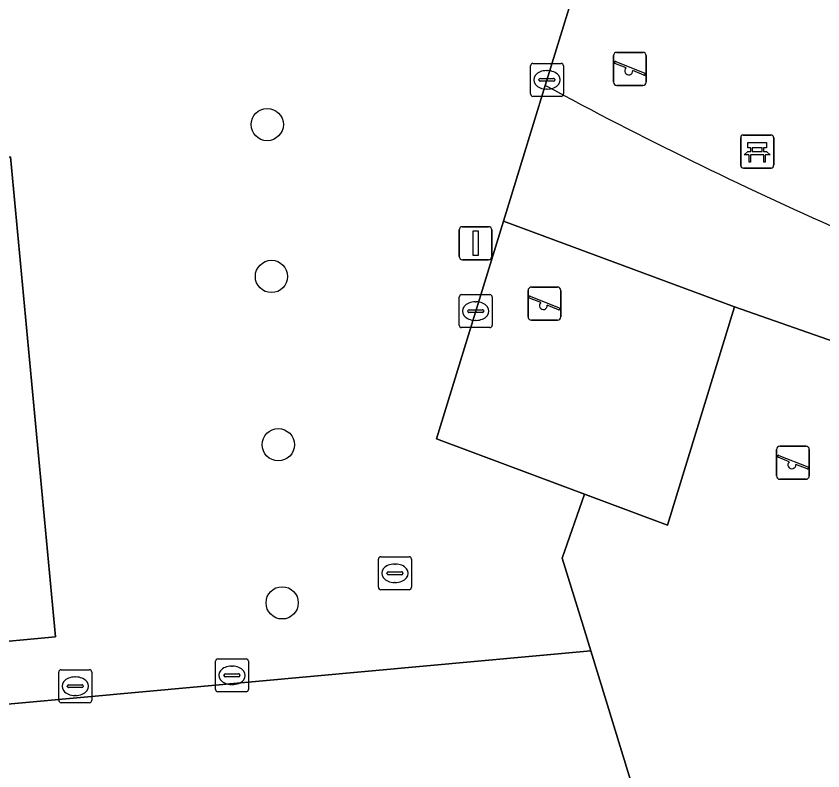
# Model space of a CAD drawing. Extents: x 160732 to 162107, y 387428 to 388479.
# Drawn here: x 160896.54 to 160920.99, y 387598.99 to 387621.86 of the extents above; entities that cross this region are included whole.
import ezdxf

# ---------------------------------------------------------------- set-up
doc = ezdxf.new("R2010")
doc.units = 0
for name, color, linetype in [('IMGEO_Bank', 7, 'Continuous'), ('IMGEO_Boom', 7, 'Continuous'), ('IMGEO_Groenvoorziening', 7, 'Continuous'), ('IMGEO_Hek', 7, 'Continuous'), ('IMGEO_Kolk', 7, 'Continuous'), ('IMGEO_Lichtmast', 7, 'Continuous'), ('IMGEO_Pand', 7, 'Continuous'), ('IMGEO_Speelvoorziening', 7, 'Continuous'), ('IMGEO_Terreindeel_zand', 7, 'Continuous'), ('IMGEO_Voetpad_gesloten', 7, 'Continuous'), ('IMGEO_Voetpad_open', 7, 'Continuous')]:
    doc.layers.add(name, color=color, linetype=linetype)

msp = doc.modelspace()

# ---------------------------------------------------------------- linework, layer by layer
at = {"layer": 'IMGEO_Bank'}
for p, q in [((160918.503, 387617.331), (160918.503, 387618.172)), ((160918.503, 387618.172), (160918.503, 387617.331)), ((160918.578, 387618.256), (160919.419, 387618.256)), ((160919.419, 387618.256), (160918.578, 387618.256)), ((160919.503, 387618.181), (160919.503, 387617.34)), ((160919.503, 387617.34), (160919.503, 387618.181)), ((160918.812, 387617.762), (160918.812, 387617.868)), ((160918.856, 387617.868), (160918.856, 387617.762)), ((160919.144, 387617.874), (160918.862, 387617.874)), ((160918.862, 387617.756), (160919.144, 387617.756)), ((160919.15, 387617.762), (160919.15, 387617.868)), ((160919.194, 387617.868), (160919.194, 387617.762)), ((160919.2, 387617.654), (160918.807, 387617.654)), ((160919.428, 387617.256), (160918.587, 387617.256)), ((160918.587, 387617.256), (160919.428, 387617.256))]:
    msp.add_line(p, q, dxfattribs=at)
for points in [[(160918.806, 387617.874), (160918.72, 387617.874), (160918.72, 387618.035), (160919.283, 387618.035), (160919.283, 387617.874), (160919.2, 387617.874)], [(160918.75, 387617.654), (160918.608, 387617.654), (160918.72, 387617.756), (160918.806, 387617.756)], [(160919.2, 387617.756), (160919.283, 387617.756), (160919.395, 387617.654), (160919.256, 387617.654)], [(160918.8, 387617.647), (160918.8, 387617.44), (160918.757, 387617.44), (160918.757, 387617.647)], [(160919.25, 387617.647), (160919.25, 387617.44), (160919.206, 387617.44), (160919.206, 387617.647)]]:
    msp.add_lwpolyline(points, dxfattribs=at)
for centre, radius, start, end in [((160918.581, 387618.178), 0.0779, 92.4484, 184.2845), ((160918.581, 387618.178), 0.0779, 92.4484, 184.2845), ((160919.425, 387618.178), 0.0779, 2.4484, 94.2845), ((160919.425, 387618.178), 0.0779, 2.4484, 94.2845), ((160918.805, 387617.867), 0.00671, 2.8957, 87.1043), ((160918.805, 387617.763), 0.00671, 272.8957, 357.1043), ((160918.862, 387617.867), 0.00671, 92.8957, 177.1043), ((160918.862, 387617.763), 0.00671, 182.8957, 267.1043), ((160919.144, 387617.867), 0.00671, 2.8957, 87.1043), ((160919.144, 387617.763), 0.00671, 272.8957, 357.1043), ((160919.201, 387617.867), 0.00671, 92.8957, 177.1043), ((160919.201, 387617.763), 0.00671, 182.8957, 267.1043), ((160918.75, 387617.647), 0.00671, 2.8957, 87.1043), ((160918.807, 387617.647), 0.00671, 92.8957, 177.1043), ((160919.199, 387617.647), 0.00671, 2.8957, 87.1043), ((160919.256, 387617.647), 0.00671, 92.8957, 177.1043), ((160918.581, 387617.334), 0.0779, 182.4484, 274.2845), ((160918.581, 387617.334), 0.0779, 182.4484, 274.2845), ((160919.425, 387617.334), 0.0779, 272.4484, 4.2845), ((160919.425, 387617.334), 0.0779, 272.4484, 4.2845)]:
    msp.add_arc(centre, radius, start, end, dxfattribs=at)
at = {"layer": 'IMGEO_Boom'}
for centre in [(160904.152, 387618.574), (160904.281, 387613.971), (160904.488, 387608.872), (160904.606, 387604.079)]:
    msp.add_circle(centre, 0.489, dxfattribs=at)
at = {"layer": 'IMGEO_Groenvoorziening'}
for points in [[(160940.861, 387640.767), (160936.259, 387639.321), (160931.623, 387637.989), (160926.955, 387636.774), (160923.649, 387636.024), (160919.697, 387635.127), (160915.863, 387634.49), (160912.012, 387633.971), (160908.146, 387633.571), (160900.723, 387633.112), (160900.785, 387629.286), (160899.396, 387629.166), (160899.4, 387629.09), (160914.114, 387624.735), (160912.582, 387619.762)], [(160944.04, 387603.973), (160932.486, 387608.089), (160918.319, 387613.055), (160916.286, 387606.431), (160913.77, 387607.37), (160913.096, 387605.434), (160913.727, 387603.378), (160913.958, 387602.627), (160915.354, 387598.083)]]:
    msp.add_lwpolyline(points, dxfattribs=at)
msp.add_arc((160972.306, 387730.308), 125.648, 241.61936, 246.17, dxfattribs=at)
at = {"layer": 'IMGEO_Hek'}
for points in [[(160911.313, 387615.648), (160918.319, 387613.055), (160916.286, 387606.431), (160913.122, 387607.612)], [(160913.122, 387607.612), (160909.279, 387609.046)]]:
    msp.add_lwpolyline(points, dxfattribs=at)
at = {"layer": 'IMGEO_Kolk'}
for p, q in [((160912.131, 387619.504), (160912.131, 387620.356)), ((160912.206, 387620.43), (160913.058, 387620.43)), ((160913.132, 387620.356), (160913.132, 387619.504)), ((160912.619, 387620.21), (160912.644, 387620.21)), ((160912.39, 387619.924), (160912.39, 387619.936)), ((160912.828, 387619.887), (160912.43, 387619.887)), ((160912.433, 387619.973), (160912.831, 387619.973)), ((160912.874, 387619.936), (160912.874, 387619.924)), ((160912.642, 387619.65), (160912.617, 387619.65)), ((160913.058, 387619.43), (160912.206, 387619.43)), ((160909.971, 387612.495), (160909.971, 387613.347)), ((160910.046, 387613.421), (160910.898, 387613.421)), ((160910.972, 387613.347), (160910.972, 387612.495)), ((160910.459, 387613.201), (160910.484, 387613.201)), ((160910.23, 387612.915), (160910.23, 387612.927)), ((160910.668, 387612.878), (160910.27, 387612.878)), ((160910.273, 387612.964), (160910.671, 387612.964)), ((160910.714, 387612.927), (160910.714, 387612.915)), ((160910.482, 387612.641), (160910.457, 387612.641)), ((160910.898, 387612.421), (160910.046, 387612.421)), ((160907.598, 387605.476), (160908.45, 387605.476)), ((160907.523, 387604.55), (160907.523, 387605.402)), ((160908.011, 387605.256), (160908.036, 387605.256)), ((160908.524, 387605.402), (160908.524, 387604.55)), ((160907.782, 387604.97), (160907.782, 387604.982)), ((160907.825, 387605.019), (160908.223, 387605.019)), ((160908.266, 387604.982), (160908.266, 387604.97)), ((160908.22, 387604.933), (160907.822, 387604.933)), ((160908.45, 387604.476), (160907.598, 387604.476)), ((160908.034, 387604.696), (160908.009, 387604.696)), ((160902.583, 387601.456), (160902.583, 387602.308)), ((160902.658, 387602.382), (160903.51, 387602.382)), ((160903.584, 387602.308), (160903.584, 387601.456)), ((160897.908, 387602.053), (160898.76, 387602.053)), ((160903.071, 387602.162), (160903.096, 387602.162)), ((160897.833, 387601.127), (160897.833, 387601.979)), ((160898.321, 387601.833), (160898.346, 387601.833)), ((160898.834, 387601.979), (160898.834, 387601.127)), ((160902.842, 387601.876), (160902.842, 387601.888)), ((160903.28, 387601.839), (160902.882, 387601.839)), ((160902.885, 387601.925), (160903.283, 387601.925)), ((160903.326, 387601.888), (160903.326, 387601.876)), ((160898.092, 387601.547), (160898.092, 387601.559)), ((160898.135, 387601.596), (160898.533, 387601.596)), ((160898.576, 387601.559), (160898.576, 387601.547)), ((160903.094, 387601.602), (160903.069, 387601.602)), ((160898.53, 387601.51), (160898.132, 387601.51)), ((160903.51, 387601.382), (160902.658, 387601.382)), ((160898.76, 387601.053), (160897.908, 387601.053)), ((160898.344, 387601.273), (160898.319, 387601.273))]:
    msp.add_line(p, q, dxfattribs=at)
for points in [[(160912.131, 387619.504), (160912.131, 387620.356)], [(160912.206, 387620.43), (160913.058, 387620.43)], [(160913.132, 387620.356), (160913.132, 387619.504)], [(160913.058, 387619.43), (160912.206, 387619.43)], [(160909.971, 387612.495), (160909.971, 387613.347)], [(160910.046, 387613.421), (160910.898, 387613.421)], [(160910.972, 387613.347), (160910.972, 387612.495)], [(160910.898, 387612.421), (160910.046, 387612.421)], [(160907.598, 387605.476), (160908.45, 387605.476)], [(160907.523, 387604.55), (160907.523, 387605.402)], [(160908.524, 387605.402), (160908.524, 387604.55)], [(160908.45, 387604.476), (160907.598, 387604.476)], [(160902.583, 387601.456), (160902.583, 387602.308)], [(160902.658, 387602.382), (160903.51, 387602.382)], [(160903.584, 387602.308), (160903.584, 387601.456)], [(160897.908, 387602.053), (160898.76, 387602.053)], [(160897.833, 387601.127), (160897.833, 387601.979)], [(160898.834, 387601.979), (160898.834, 387601.127)], [(160903.51, 387601.382), (160902.658, 387601.382)], [(160898.76, 387601.053), (160897.908, 387601.053)]]:
    msp.add_lwpolyline(points, dxfattribs=at)
for centre, radius, start, end in [((160912.208, 387620.354), 0.0765, 91.552, 178.448), ((160912.208, 387620.354), 0.0765, 91.552, 178.448), ((160913.056, 387620.354), 0.0765, 1.552, 88.448), ((160913.056, 387620.354), 0.0765, 1.552, 88.448), ((160912.43, 387619.933), 0.0403, 85.8775, 175.7526), ((160912.427, 387619.923), 0.0366, 178.938, 274.7102), ((160912.831, 387619.93), 0.043, 264.8664, 352.4533), ((160912.835, 387619.935), 0.0386, 1.7309, 96.639), ((160912.208, 387619.506), 0.0765, 181.552, 268.448), ((160912.208, 387619.506), 0.0765, 181.552, 268.448), ((160913.056, 387619.506), 0.0765, 271.552, 358.448), ((160913.056, 387619.506), 0.0765, 271.552, 358.448), ((160910.048, 387613.345), 0.0765, 91.552, 178.448), ((160910.048, 387613.345), 0.0765, 91.552, 178.448), ((160910.896, 387613.345), 0.0765, 1.552, 88.448), ((160910.896, 387613.345), 0.0765, 1.552, 88.448), ((160910.27, 387612.924), 0.0403, 85.8775, 175.7526), ((160910.267, 387612.914), 0.0366, 178.938, 274.7102), ((160910.671, 387612.921), 0.043, 264.8664, 352.4533), ((160910.675, 387612.926), 0.0386, 1.7309, 96.639), ((160910.048, 387612.497), 0.0765, 181.552, 268.448), ((160910.048, 387612.497), 0.0765, 181.552, 268.448), ((160910.896, 387612.497), 0.0765, 271.552, 358.448), ((160910.896, 387612.497), 0.0765, 271.552, 358.448), ((160907.6, 387605.4), 0.0765, 91.552, 178.448), ((160907.6, 387605.4), 0.0765, 91.552, 178.448), ((160908.448, 387605.4), 0.0765, 1.552, 88.448), ((160908.448, 387605.4), 0.0765, 1.552, 88.448), ((160907.822, 387604.979), 0.0403, 85.8775, 175.7526), ((160907.819, 387604.969), 0.0366, 178.938, 274.7102), ((160908.223, 387604.976), 0.043, 264.8664, 352.4533), ((160908.227, 387604.981), 0.0386, 1.7309, 96.639), ((160907.6, 387604.552), 0.0765, 181.552, 268.448), ((160907.6, 387604.552), 0.0765, 181.552, 268.448), ((160908.448, 387604.552), 0.0765, 271.552, 358.448), ((160908.448, 387604.552), 0.0765, 271.552, 358.448), ((160902.66, 387602.306), 0.0765, 91.552, 178.448), ((160902.66, 387602.306), 0.0765, 91.552, 178.448), ((160903.508, 387602.306), 0.0765, 1.552, 88.448), ((160903.508, 387602.306), 0.0765, 1.552, 88.448), ((160897.91, 387601.977), 0.0765, 91.552, 178.448), ((160897.91, 387601.977), 0.0765, 91.552, 178.448), ((160898.758, 387601.977), 0.0765, 1.552, 88.448), ((160898.758, 387601.977), 0.0765, 1.552, 88.448), ((160902.882, 387601.885), 0.0403, 85.8775, 175.7526), ((160902.879, 387601.875), 0.0366, 178.938, 274.7102), ((160903.283, 387601.882), 0.043, 264.8664, 352.4533), ((160903.287, 387601.887), 0.0386, 1.7309, 96.639), ((160898.132, 387601.556), 0.0403, 85.8775, 175.7526), ((160898.129, 387601.546), 0.0366, 178.938, 274.7102), ((160898.533, 387601.553), 0.043, 264.8664, 352.4533), ((160898.537, 387601.558), 0.0386, 1.7309, 96.639), ((160902.66, 387601.458), 0.0765, 181.552, 268.448), ((160902.66, 387601.458), 0.0765, 181.552, 268.448), ((160903.508, 387601.458), 0.0765, 271.552, 358.448), ((160903.508, 387601.458), 0.0765, 271.552, 358.448), ((160897.91, 387601.129), 0.0765, 181.552, 268.448), ((160897.91, 387601.129), 0.0765, 181.552, 268.448), ((160898.758, 387601.129), 0.0765, 271.552, 358.448), ((160898.758, 387601.129), 0.0765, 271.552, 358.448)]:
    msp.add_arc(centre, radius, start, end, dxfattribs=at)
for centre, major_axis, ratio, start_param, end_param in [((160912.618, 387619.93), (-0.387, 0.002), 0.722429, 4.712389, 7.853982), ((160912.643, 387619.93), (-0.39, 0.002), 0.717154, 1.570796, 4.712389), ((160910.458, 387612.921), (-0.387, 0.002), 0.722429, 4.712389, 7.853982), ((160910.483, 387612.921), (-0.39, 0.002), 0.717154, 1.570796, 4.712389), ((160908.01, 387604.976), (-0.387, 0.002), 0.722429, 4.712389, 7.853982), ((160908.035, 387604.976), (-0.39, 0.002), 0.717154, 1.570796, 4.712389), ((160903.07, 387601.882), (-0.387, 0.002), 0.722429, 4.712389, 7.853982), ((160903.095, 387601.882), (-0.39, 0.002), 0.717154, 1.570796, 4.712389), ((160898.32, 387601.553), (-0.387, 0.002), 0.722429, 4.712389, 7.853982), ((160898.345, 387601.553), (-0.39, 0.002), 0.717154, 1.570796, 4.712389)]:
    msp.add_ellipse(centre, major_axis=major_axis, ratio=ratio, start_param=start_param, end_param=end_param, dxfattribs=at)
at = {"layer": 'IMGEO_Lichtmast'}
for p, q in [((160910.073, 387615.48), (160910.863, 387615.48)), ((160910.863, 387615.48), (160910.073, 387615.48)), ((160909.973, 387614.58), (160909.973, 387615.38)), ((160909.973, 387615.38), (160909.973, 387614.58)), ((160910.963, 387615.38), (160910.963, 387614.58)), ((160910.963, 387614.58), (160910.963, 387615.38)), ((160910.863, 387614.48), (160910.073, 387614.48)), ((160910.073, 387614.48), (160910.863, 387614.48))]:
    msp.add_line(p, q, dxfattribs=at)
msp.add_lwpolyline([(160910.393, 387615.355), (160910.543, 387615.355), (160910.543, 387614.605), (160910.393, 387614.605), (160910.393, 387615.355)], dxfattribs=at)
for centre, start, end in [((160910.073, 387615.38), 90, 180), ((160910.073, 387615.38), 90, 180), ((160910.863, 387615.38), 0, 90), ((160910.863, 387615.38), 360, 90), ((160910.073, 387614.58), 180, 270), ((160910.073, 387614.58), 180, 270), ((160910.863, 387614.58), 270, 0), ((160910.863, 387614.58), 270, 0)]:
    msp.add_arc(centre, 0.1, start, end, dxfattribs=at)
at = {"layer": 'IMGEO_Pand'}
msp.add_lwpolyline([(160892.305, 387617.214), (160893.667, 387602.671), (160895.347, 387602.828), (160897.732, 387603.051), (160896.37, 387617.595), (160893.897, 387617.363)], close=True, dxfattribs=at)
at = {"layer": 'IMGEO_Speelvoorziening'}
for p, q in [((160914.649, 387619.863), (160914.649, 387620.663)), ((160914.649, 387620.663), (160914.649, 387619.863)), ((160914.749, 387620.763), (160915.539, 387620.763)), ((160915.539, 387620.763), (160914.749, 387620.763)), ((160915.639, 387620.663), (160915.639, 387619.863)), ((160915.639, 387619.863), (160915.639, 387620.663)), ((160915.032, 387620.291), (160914.693, 387620.428)), ((160914.718, 387620.488), (160915.594, 387620.135)), ((160915.57, 387620.075), (160915.23, 387620.212)), ((160915.539, 387619.763), (160914.749, 387619.763)), ((160914.749, 387619.763), (160915.539, 387619.763)), ((160912.058, 387612.75), (160912.058, 387613.55)), ((160912.058, 387613.55), (160912.058, 387612.75)), ((160912.158, 387613.65), (160912.948, 387613.65)), ((160912.948, 387613.65), (160912.158, 387613.65)), ((160913.048, 387613.55), (160913.048, 387612.75)), ((160913.048, 387612.75), (160913.048, 387613.55)), ((160912.441, 387613.178), (160912.102, 387613.315)), ((160912.127, 387613.375), (160913.003, 387613.022)), ((160912.979, 387612.962), (160912.639, 387613.099)), ((160912.948, 387612.65), (160912.158, 387612.65)), ((160912.158, 387612.65), (160912.948, 387612.65)), ((160919.593, 387607.925), (160919.593, 387608.725)), ((160919.593, 387608.725), (160919.593, 387607.925)), ((160919.693, 387608.825), (160920.483, 387608.825)), ((160920.483, 387608.825), (160919.693, 387608.825)), ((160920.583, 387608.725), (160920.583, 387607.925)), ((160920.583, 387607.925), (160920.583, 387608.725)), ((160919.976, 387608.353), (160919.637, 387608.49)), ((160919.662, 387608.55), (160920.538, 387608.197)), ((160920.514, 387608.137), (160920.174, 387608.274)), ((160920.483, 387607.825), (160919.693, 387607.825)), ((160919.693, 387607.825), (160920.483, 387607.825))]:
    msp.add_line(p, q, dxfattribs=at)
for centre, radius, start, end in [((160914.749, 387620.663), 0.1, 90, 180), ((160914.749, 387620.663), 0.1, 90, 180), ((160915.539, 387620.663), 0.1, 0, 90), ((160915.539, 387620.663), 0.1, 360, 90), ((160914.706, 387620.458), 0.0327, 68.078, 248.078), ((160915.111, 387620.201), 0.12, 130.9928, 5.1632), ((160915.582, 387620.105), 0.0327, 248.078, 68.078), ((160914.749, 387619.863), 0.1, 180, 270), ((160914.749, 387619.863), 0.1, 180, 270), ((160915.539, 387619.863), 0.1, 270, 0), ((160915.539, 387619.863), 0.1, 270, 0), ((160912.158, 387613.55), 0.1, 90, 180), ((160912.158, 387613.55), 0.1, 90, 180), ((160912.948, 387613.55), 0.1, 0, 90), ((160912.948, 387613.55), 0.1, 360, 90), ((160912.115, 387613.345), 0.0327, 68.078, 248.078), ((160912.52, 387613.088), 0.12, 130.9928, 5.1632), ((160912.991, 387612.992), 0.0327, 248.078, 68.078), ((160912.158, 387612.75), 0.1, 180, 270), ((160912.158, 387612.75), 0.1, 180, 270), ((160912.948, 387612.75), 0.1, 270, 0), ((160912.948, 387612.75), 0.1, 270, 0), ((160919.693, 387608.725), 0.1, 90, 180), ((160919.693, 387608.725), 0.1, 90, 180), ((160920.483, 387608.725), 0.1, 0, 90), ((160920.483, 387608.725), 0.1, 360, 90), ((160919.65, 387608.52), 0.0327, 68.078, 248.078), ((160920.055, 387608.263), 0.12, 130.9928, 5.1632), ((160920.526, 387608.167), 0.0327, 248.078, 68.078), ((160919.693, 387607.925), 0.1, 180, 270), ((160919.693, 387607.925), 0.1, 180, 270), ((160920.483, 387607.925), 0.1, 270, 0), ((160920.483, 387607.925), 0.1, 270, 0)]:
    msp.add_arc(centre, radius, start, end, dxfattribs=at)
at = {"layer": 'IMGEO_Terreindeel_zand'}
msp.add_lwpolyline([(160918.319, 387613.055), (160911.313, 387615.648), (160909.279, 387609.046), (160913.77, 387607.37), (160916.286, 387606.431)], close=True, dxfattribs=at)
at = {"layer": 'IMGEO_Voetpad_gesloten'}
msp.add_lwpolyline([(160912.582, 387619.762), (160911.514, 387616.299), (160911.313, 387615.648), (160918.319, 387613.055), (160932.486, 387608.089), (160944.04, 387603.973), (160947.991, 387602.744), (160948.264, 387603.367), (160962.812, 387599.483), (160967.413, 387598.309), (160967.669, 387598.25), (160967.513, 387600.859), (160962.009, 387602.274), (160954.683, 387604.135), (160944.982, 387607.068), (160942.351, 387607.863), (160939.703, 387608.708)], dxfattribs=at)
msp.add_arc((160972.306, 387730.308), 125.648, 241.61936, 246.17, dxfattribs=at)
at = {"layer": 'IMGEO_Voetpad_open'}
for points in [[(160912.582, 387619.762), (160914.114, 387624.735), (160899.4, 387629.09), (160899.396, 387629.166), (160896.357, 387628.903), (160894.51, 387628.666)], [(160891.44, 387621.544), (160893.512, 387600.761), (160913.958, 387602.627), (160913.727, 387603.378), (160913.096, 387605.434), (160913.77, 387607.37), (160909.279, 387609.046), (160911.313, 387615.648), (160911.514, 387616.299), (160912.582, 387619.762)], [(160889.303, 387575.915), (160896.875, 387577.29), (160904.748, 387580.246), (160904.771, 387580.111), (160907.462, 387580.294), (160913.06, 387580.675), (160919.5, 387581.113), (160920.514, 387581.182), (160922.393, 387581.31), (160922.096, 387583.797), (160921.213, 387591.172), (160917.135, 387595.695), (160915.354, 387598.083), (160913.958, 387602.627), (160893.512, 387600.761), (160889.93, 387600.434), (160885.106, 387599.994), (160884.709, 387599.958)]]:
    msp.add_lwpolyline(points, dxfattribs=at)
msp.add_lwpolyline([(160897.732, 387603.051), (160895.347, 387602.828), (160893.667, 387602.671), (160892.305, 387617.214), (160893.897, 387617.363), (160896.37, 387617.595)], close=True, dxfattribs=at)

doc.saveas('drawing.dxf')
